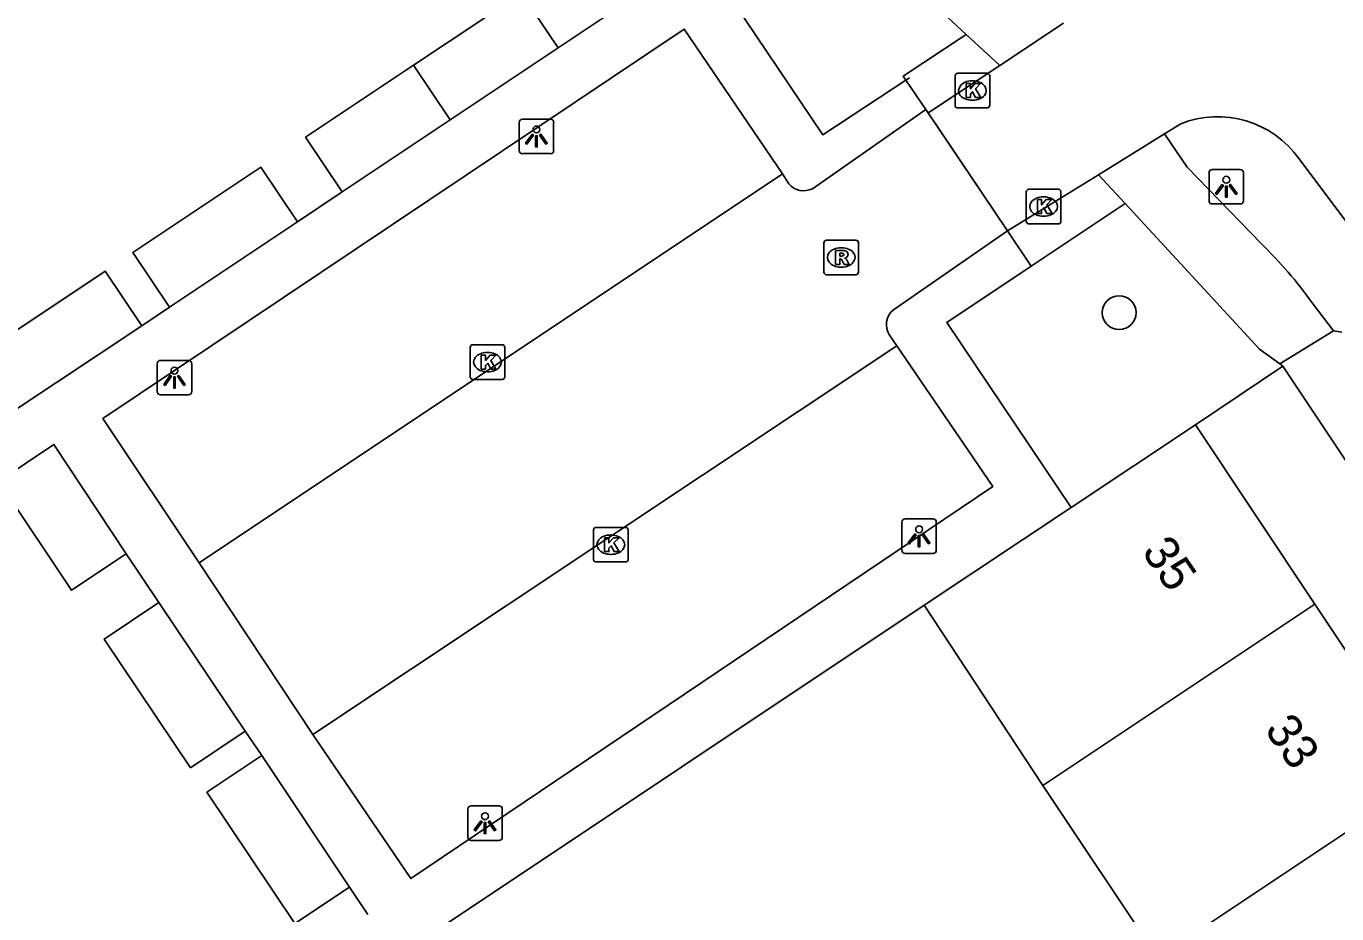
# Model space of a CAD drawing. Extents: x 158352 to 159489, y 383828 to 384597.
# Drawn here: x 158685.53 to 158723.41, y 384309.43 to 384335.08 of the extents above; entities that cross this region are included whole.
import ezdxf

# ---------------------------------------------------------------- set-up
doc = ezdxf.new("R2010")
doc.units = 0
for name, color, linetype in [('IMGEO_Boom', 7, 'Continuous'), ('IMGEO_Groenvoorziening', 7, 'Continuous'), ('IMGEO_Hek', 7, 'Continuous'), ('IMGEO_Kolk', 7, 'Continuous'), ('IMGEO_Lichtpunt', 7, 'Continuous'), ('IMGEO_Muur', 7, 'Continuous'), ('IMGEO_Pand', 7, 'Continuous'), ('IMGEO_Pand_nummerreeks', 7, 'Continuous'), ('IMGEO_Rijbaan_lokaal_open', 7, 'Continuous'), ('IMGEO_Rioolput', 7, 'Continuous'), ('IMGEO_Voetpad_gesloten', 7, 'Continuous'), ('IMGEO_Voetpad_open', 7, 'Continuous')]:
    doc.layers.add(name, color=color, linetype=linetype)

msp = doc.modelspace()

# ---------------------------------------------------------------- linework, layer by layer
at = {"layer": 'IMGEO_Boom'}
msp.add_circle((158717.119, 384326.803), 0.489, dxfattribs=at)
at = {"layer": 'IMGEO_Groenvoorziening'}
msp.add_lwpolyline([(158719.321, 384323.566), (158721.854, 384325.255)], dxfattribs=at)
at = {"layer": 'IMGEO_Hek'}
for points in [[(158710.956, 384333.528), (158711.527, 384332.68)], [(158711.527, 384332.68), (158713.894, 384329.165)], [(158713.894, 384329.165), (158714.579, 384328.148)]]:
    msp.add_lwpolyline(points, dxfattribs=at)
at = {"layer": 'IMGEO_Kolk'}
for p, q in [((158712.376, 384332.797), (158712.376, 384333.649)), ((158712.451, 384333.723), (158713.303, 384333.723)), ((158713.377, 384333.649), (158713.377, 384332.797)), ((158712.864, 384333.503), (158712.889, 384333.503)), ((158712.887, 384332.943), (158712.862, 384332.943)), ((158713.303, 384332.723), (158712.451, 384332.723)), ((158714.434, 384329.444), (158714.434, 384330.296)), ((158714.509, 384330.37), (158715.361, 384330.37)), ((158714.922, 384330.15), (158714.947, 384330.15)), ((158715.435, 384330.296), (158715.435, 384329.444)), ((158714.945, 384329.59), (158714.92, 384329.59)), ((158715.361, 384329.37), (158714.509, 384329.37)), ((158698.36, 384324.949), (158698.36, 384325.801)), ((158698.435, 384325.875), (158699.287, 384325.875)), ((158698.848, 384325.655), (158698.873, 384325.655)), ((158699.361, 384325.801), (158699.361, 384324.949)), ((158699.287, 384324.875), (158698.435, 384324.875)), ((158698.871, 384325.095), (158698.846, 384325.095)), ((158701.924, 384319.671), (158701.924, 384320.523)), ((158701.999, 384320.597), (158702.851, 384320.597)), ((158702.412, 384320.377), (158702.437, 384320.377)), ((158702.925, 384320.523), (158702.925, 384319.671)), ((158702.851, 384319.597), (158701.999, 384319.597)), ((158702.435, 384319.817), (158702.41, 384319.817))]:
    msp.add_line(p, q, dxfattribs=at)
for points in [[(158712.376, 384332.797), (158712.376, 384333.649)], [(158712.451, 384333.723), (158713.303, 384333.723)], [(158713.377, 384333.649), (158713.377, 384332.797)], [(158712.697, 384333.423), (158712.82, 384333.423), (158712.82, 384333.272), (158712.95, 384333.423), (158713.114, 384333.423), (158712.968, 384333.272), (158713.121, 384333.023), (158712.969, 384333.023), (158712.884, 384333.187), (158712.82, 384333.12), (158712.82, 384333.023), (158712.697, 384333.023), (158712.697, 384333.423)], [(158713.303, 384332.723), (158712.451, 384332.723)], [(158714.434, 384329.444), (158714.434, 384330.296)], [(158714.509, 384330.37), (158715.361, 384330.37)], [(158715.435, 384330.296), (158715.435, 384329.444)], [(158714.755, 384330.07), (158714.878, 384330.07), (158714.878, 384329.919), (158715.008, 384330.07), (158715.172, 384330.07), (158715.026, 384329.919), (158715.179, 384329.67), (158715.027, 384329.67), (158714.942, 384329.834), (158714.878, 384329.767), (158714.878, 384329.67), (158714.755, 384329.67), (158714.755, 384330.07)], [(158715.361, 384329.37), (158714.509, 384329.37)], [(158698.36, 384324.949), (158698.36, 384325.801)], [(158698.435, 384325.875), (158699.287, 384325.875)], [(158699.361, 384325.801), (158699.361, 384324.949)], [(158698.681, 384325.575), (158698.804, 384325.575), (158698.804, 384325.424), (158698.934, 384325.575), (158699.098, 384325.575), (158698.952, 384325.424), (158699.105, 384325.175), (158698.953, 384325.175), (158698.868, 384325.339), (158698.804, 384325.272), (158698.804, 384325.175), (158698.681, 384325.175), (158698.681, 384325.575)], [(158699.287, 384324.875), (158698.435, 384324.875)], [(158701.924, 384319.671), (158701.924, 384320.523)], [(158701.999, 384320.597), (158702.851, 384320.597)], [(158702.245, 384320.297), (158702.368, 384320.297), (158702.368, 384320.146), (158702.498, 384320.297), (158702.662, 384320.297), (158702.516, 384320.146), (158702.669, 384319.897), (158702.517, 384319.897), (158702.432, 384320.061), (158702.368, 384319.994), (158702.368, 384319.897), (158702.245, 384319.897), (158702.245, 384320.297)], [(158702.925, 384320.523), (158702.925, 384319.671)], [(158702.851, 384319.597), (158701.999, 384319.597)]]:
    msp.add_lwpolyline(points, dxfattribs=at)
for centre, start, end in [((158712.453, 384333.647), 91.552, 178.448), ((158712.453, 384333.647), 91.552, 178.448), ((158713.301, 384333.647), 1.552, 88.448), ((158713.301, 384333.647), 1.552, 88.448), ((158712.453, 384332.799), 181.552, 268.448), ((158712.453, 384332.799), 181.552, 268.448), ((158713.301, 384332.799), 271.552, 358.448), ((158713.301, 384332.799), 271.552, 358.448), ((158714.511, 384330.294), 91.552, 178.448), ((158714.511, 384330.294), 91.552, 178.448), ((158715.359, 384330.294), 1.552, 88.448), ((158715.359, 384330.294), 1.552, 88.448), ((158714.511, 384329.446), 181.552, 268.448), ((158714.511, 384329.446), 181.552, 268.448), ((158715.359, 384329.446), 271.552, 358.448), ((158715.359, 384329.446), 271.552, 358.448), ((158698.437, 384325.799), 91.552, 178.448), ((158698.437, 384325.799), 91.552, 178.448), ((158699.285, 384325.799), 1.552, 88.448), ((158699.285, 384325.799), 1.552, 88.448), ((158698.437, 384324.951), 181.552, 268.448), ((158698.437, 384324.951), 181.552, 268.448), ((158699.285, 384324.951), 271.552, 358.448), ((158699.285, 384324.951), 271.552, 358.448), ((158702.001, 384320.521), 91.552, 178.448), ((158702.001, 384320.521), 91.552, 178.448), ((158702.849, 384320.521), 1.552, 88.448), ((158702.849, 384320.521), 1.552, 88.448), ((158702.001, 384319.673), 181.552, 268.448), ((158702.001, 384319.673), 181.552, 268.448), ((158702.849, 384319.673), 271.552, 358.448), ((158702.849, 384319.673), 271.552, 358.448)]:
    msp.add_arc(centre, 0.0765, start, end, dxfattribs=at)
for centre, major_axis, ratio, start_param, end_param in [((158712.863, 384333.223), (-0.387, 0.002), 0.722429, 4.712389, 7.853982), ((158712.888, 384333.223), (-0.39, 0.002), 0.717154, 1.570796, 4.712389), ((158714.921, 384329.87), (-0.387, 0.002), 0.722429, 4.712389, 7.853982), ((158714.946, 384329.87), (-0.39, 0.002), 0.717154, 1.570796, 4.712389), ((158698.847, 384325.375), (-0.387, 0.002), 0.722429, 4.712389, 7.853982), ((158698.872, 384325.375), (-0.39, 0.002), 0.717154, 1.570796, 4.712389), ((158702.411, 384320.097), (-0.387, 0.002), 0.722429, 4.712389, 7.853982), ((158702.436, 384320.097), (-0.39, 0.002), 0.717154, 1.570796, 4.712389)]:
    msp.add_ellipse(centre, major_axis=major_axis, ratio=ratio, start_param=start_param, end_param=end_param, dxfattribs=at)
at = {"layer": 'IMGEO_Lichtpunt'}
for p, q in [((158699.776, 384332.301), (158699.776, 384331.494)), ((158699.776, 384332.301), (158699.776, 384331.494)), ((158700.678, 384332.396), (158699.87, 384332.396)), ((158700.678, 384332.396), (158699.87, 384332.396)), ((158700.772, 384331.494), (158700.772, 384332.301)), ((158700.772, 384331.494), (158700.772, 384332.301)), ((158699.87, 384331.4), (158700.678, 384331.4)), ((158699.87, 384331.4), (158700.678, 384331.4)), ((158720.619, 384330.942), (158719.811, 384330.942)), ((158720.619, 384330.942), (158719.811, 384330.942)), ((158719.717, 384330.847), (158719.717, 384330.04)), ((158719.717, 384330.847), (158719.717, 384330.04)), ((158720.713, 384330.04), (158720.713, 384330.847)), ((158720.713, 384330.04), (158720.713, 384330.847)), ((158719.811, 384329.946), (158720.619, 384329.946)), ((158719.811, 384329.946), (158720.619, 384329.946)), ((158689.313, 384325.329), (158689.313, 384324.522)), ((158689.313, 384325.329), (158689.313, 384324.522)), ((158690.215, 384325.424), (158689.407, 384325.424)), ((158690.215, 384325.424), (158689.407, 384325.424)), ((158690.309, 384324.522), (158690.309, 384325.329)), ((158690.309, 384324.522), (158690.309, 384325.329)), ((158689.407, 384324.428), (158690.215, 384324.428)), ((158689.407, 384324.428), (158690.215, 384324.428)), ((158710.837, 384320.745), (158710.837, 384319.938)), ((158710.837, 384320.745), (158710.837, 384319.938)), ((158711.739, 384320.84), (158710.931, 384320.84)), ((158711.739, 384320.84), (158710.931, 384320.84)), ((158711.833, 384319.938), (158711.833, 384320.745)), ((158711.833, 384319.938), (158711.833, 384320.745)), ((158710.931, 384319.844), (158711.739, 384319.844)), ((158710.931, 384319.844), (158711.739, 384319.844)), ((158698.291, 384312.45), (158698.291, 384311.643)), ((158698.291, 384312.45), (158698.291, 384311.643)), ((158699.193, 384312.545), (158698.385, 384312.545)), ((158699.193, 384312.545), (158698.385, 384312.545)), ((158699.287, 384311.643), (158699.287, 384312.45)), ((158699.287, 384311.643), (158699.287, 384312.45)), ((158698.385, 384311.549), (158699.193, 384311.549)), ((158698.385, 384311.549), (158699.193, 384311.549))]:
    msp.add_line(p, q, dxfattribs=at)
for points in [[(158700.15, 384331.965), (158700.189, 384331.937), (158700.001, 384331.675), (158699.963, 384331.702), (158700.15, 384331.965)], [(158700.252, 384331.917), (158700.299, 384331.917), (158700.299, 384331.595), (158700.252, 384331.595), (158700.252, 384331.917)], [(158700.362, 384331.937), (158700.4, 384331.964), (158700.587, 384331.702), (158700.548, 384331.674), (158700.362, 384331.937)], [(158720.091, 384330.511), (158720.13, 384330.483), (158719.942, 384330.221), (158719.904, 384330.248), (158720.091, 384330.511)], [(158720.303, 384330.483), (158720.341, 384330.51), (158720.528, 384330.248), (158720.489, 384330.22), (158720.303, 384330.483)], [(158720.193, 384330.463), (158720.24, 384330.463), (158720.24, 384330.141), (158720.193, 384330.141), (158720.193, 384330.463)], [(158689.687, 384324.993), (158689.726, 384324.965), (158689.538, 384324.703), (158689.5, 384324.73), (158689.687, 384324.993)], [(158689.789, 384324.945), (158689.836, 384324.945), (158689.836, 384324.623), (158689.789, 384324.623), (158689.789, 384324.945)], [(158689.899, 384324.965), (158689.937, 384324.992), (158690.124, 384324.73), (158690.085, 384324.702), (158689.899, 384324.965)], [(158711.211, 384320.409), (158711.25, 384320.381), (158711.062, 384320.119), (158711.024, 384320.146), (158711.211, 384320.409)], [(158711.313, 384320.361), (158711.36, 384320.361), (158711.36, 384320.039), (158711.313, 384320.039), (158711.313, 384320.361)], [(158711.423, 384320.381), (158711.461, 384320.408), (158711.648, 384320.146), (158711.609, 384320.118), (158711.423, 384320.381)], [(158698.665, 384312.114), (158698.704, 384312.086), (158698.516, 384311.824), (158698.478, 384311.851), (158698.665, 384312.114)], [(158698.767, 384312.066), (158698.814, 384312.066), (158698.814, 384311.744), (158698.767, 384311.744), (158698.767, 384312.066)], [(158698.877, 384312.086), (158698.915, 384312.113), (158699.102, 384311.851), (158699.063, 384311.823), (158698.877, 384312.086)]]:
    msp.add_lwpolyline(points, dxfattribs=at)
for centre in [(158700.275, 384332.099), (158720.216, 384330.645), (158689.812, 384325.127), (158711.336, 384320.543), (158698.79, 384312.248)]:
    msp.add_circle(centre, 0.0994, dxfattribs=at)
for centre, start, end in [((158699.87, 384332.301), 90, 180), ((158699.87, 384332.301), 90, 180), ((158700.678, 384332.301), 0, 90), ((158700.678, 384332.301), 0, 90), ((158699.87, 384331.494), 180, 270), ((158699.87, 384331.494), 180, 270), ((158700.678, 384331.494), 270, 0), ((158700.678, 384331.494), 270, 360), ((158719.811, 384330.847), 90, 180), ((158719.811, 384330.847), 90, 180), ((158720.619, 384330.847), 0, 90), ((158720.619, 384330.847), 0, 90), ((158719.811, 384330.04), 180, 270), ((158719.811, 384330.04), 180, 270), ((158720.619, 384330.04), 270, 0), ((158720.619, 384330.04), 270, 360), ((158689.407, 384325.329), 90, 180), ((158689.407, 384325.329), 90, 180), ((158690.215, 384325.329), 0, 90), ((158690.215, 384325.329), 0, 90), ((158689.407, 384324.522), 180, 270), ((158689.407, 384324.522), 180, 270), ((158690.215, 384324.522), 270, 0), ((158690.215, 384324.522), 270, 360), ((158710.931, 384320.745), 90, 180), ((158710.931, 384320.745), 90, 180), ((158711.739, 384320.745), 0, 90), ((158711.739, 384320.745), 0, 90), ((158710.931, 384319.938), 180, 270), ((158710.931, 384319.938), 180, 270), ((158711.739, 384319.938), 270, 0), ((158711.739, 384319.938), 270, 360), ((158698.385, 384312.45), 90, 180), ((158698.385, 384312.45), 90, 180), ((158699.193, 384312.45), 0, 90), ((158699.193, 384312.45), 0, 90), ((158698.385, 384311.643), 180, 270), ((158698.385, 384311.643), 180, 270), ((158699.193, 384311.643), 270, 0), ((158699.193, 384311.643), 270, 360)]:
    msp.add_arc(centre, 0.0946, start, end, dxfattribs=at)
at = {"layer": 'IMGEO_Muur'}
for points in [[(158710.956, 384333.528), (158708.555, 384331.94), (158705.018, 384337.202)], [(158711.055, 384333.594), (158710.956, 384333.528)], [(158715.735, 384321.176), (158712.133, 384326.517), (158714.579, 384328.148)], [(158714.579, 384328.148), (158714.694, 384328.224)], [(158698.798, 384307.008), (158697.47, 384309.001), (158711.486, 384318.344)]]:
    msp.add_lwpolyline(points, dxfattribs=at)
at = {"layer": 'IMGEO_Pand'}
for points in [[(158696.723, 384333.957), (158699.844, 384336.043), (158700.9, 384334.463)], [(158700.9, 384334.463), (158697.779, 384332.378)], [(158694.658, 384330.292), (158693.602, 384331.872), (158696.723, 384333.957)], [(158696.723, 384333.957), (158697.779, 384332.378)], [(158697.779, 384332.378), (158694.658, 384330.292)], [(158689.665, 384326.961), (158688.612, 384328.543), (158692.312, 384331.006), (158693.365, 384329.425)], [(158693.365, 384329.425), (158689.665, 384326.961)], [(158685.166, 384323.963), (158684.114, 384325.544), (158687.812, 384328.006), (158688.865, 384326.424)], [(158688.865, 384326.424), (158685.166, 384323.963)], [(158715.735, 384321.176), (158719.321, 384323.566)], [(158722.779, 384318.379), (158719.321, 384323.566)], [(158684.731, 384321.934), (158686.327, 384322.997), (158688.413, 384319.835)], [(158688.413, 384319.835), (158686.834, 384318.782), (158684.84, 384321.77), (158684.731, 384321.934)], [(158711.486, 384318.344), (158715.735, 384321.176)], [(158691.854, 384314.702), (158690.275, 384313.649), (158687.78, 384317.37), (158689.36, 384318.423)], [(158689.36, 384318.423), (158691.854, 384314.702)], [(158714.916, 384313.137), (158711.486, 384318.344)], [(158722.779, 384318.379), (158714.916, 384313.137)], [(158726.098, 384313.399), (158722.779, 384318.379)], [(158694.875, 384310.202), (158693.292, 384309.146), (158690.748, 384312.943), (158692.339, 384314.004)], [(158692.339, 384314.004), (158694.875, 384310.202)], [(158714.916, 384313.137), (158718.236, 384308.158)], [(158718.236, 384308.158), (158726.098, 384313.399)]]:
    msp.add_lwpolyline(points, dxfattribs=at)
at = {"layer": 'IMGEO_Rijbaan_lokaal_open'}
for points in [[(158713.671, 384333.948), (158715.512, 384335.167)], [(158711.598, 384332.575), (158711.732, 384332.664), (158713.671, 384333.948)], [(158708.25, 384330.387), (158711.527, 384332.68)], [(158711.598, 384332.575), (158711.527, 384332.68)], [(158713.894, 384329.165), (158711.598, 384332.575)], [(158718.897, 384332.265), (158718.427, 384331.973)], [(158718.427, 384331.973), (158716.517, 384330.79)], [(158724.989, 384327.685), (158722.32, 384331.246)], [(158707.389, 384330.812), (158690.53, 384319.577)], [(158707.389, 384330.812), (158707.568, 384330.524)], [(158716.517, 384330.79), (158713.894, 384329.165)], [(158713.894, 384329.165), (158710.6, 384326.886)], [(158710.481, 384326.153), (158710.693, 384325.844)], [(158693.814, 384314.611), (158710.693, 384325.844)], [(158693.814, 384314.611), (158690.53, 384319.577)]]:
    msp.add_lwpolyline(points, dxfattribs=at)
for centre, radius, start, end in [((158719.964, 384329.591), 2.879, 35.0842, 111.7601), ((158707.998, 384330.897), 0.569, 220.9403, 296.3429), ((158710.933, 384326.456), 0.544, 127.7413, 213.8161)]:
    msp.add_arc(centre, radius, start, end, dxfattribs=at)
at = {"layer": 'IMGEO_Rioolput'}
for p, q in [((158708.584, 384327.974), (158708.584, 384328.826)), ((158708.659, 384328.9), (158709.511, 384328.9)), ((158709.072, 384328.68), (158709.097, 384328.68)), ((158709.585, 384328.826), (158709.585, 384327.974)), ((158709.511, 384327.9), (158708.659, 384327.9)), ((158709.095, 384328.12), (158709.07, 384328.12))]:
    msp.add_line(p, q, dxfattribs=at)
for points in [[(158708.584, 384327.974), (158708.584, 384328.826)], [(158708.659, 384328.9), (158709.511, 384328.9)], [(158709.585, 384328.826), (158709.585, 384327.974)], [(158709.173, 384328.598), (158708.921, 384328.6), (158708.921, 384328.2)], [(158708.921, 384328.2), (158709.045, 384328.2), (158709.045, 384328.362), (158709.056, 384328.362)], [(158709.099, 384328.519), (158709.045, 384328.519), (158709.045, 384328.438)], [(158709.045, 384328.438), (158709.097, 384328.438)], [(158709.103, 384328.333), (158709.174, 384328.2), (158709.314, 384328.2), (158709.249, 384328.326)], [(158709.511, 384327.9), (158708.659, 384327.9)]]:
    msp.add_lwpolyline(points, dxfattribs=at)
for centre, radius, start, end in [((158708.661, 384328.824), 0.0765, 91.552, 178.448), ((158708.661, 384328.824), 0.0765, 91.552, 178.448), ((158709.509, 384328.824), 0.0765, 1.552, 88.448), ((158709.509, 384328.824), 0.0765, 1.552, 88.448), ((158709.055, 384328.309), 0.0533, 26.0293, 88.6989), ((158709.081, 384328.627), 0.19, 274.7715, 282.9687), ((158709.105, 384328.423), 0.0964, 77.0061, 93.1865), ((158709.119, 384328.48), 0.0378, 276.6634, 79.6772), ((158709.172, 384328.488), 0.109, 350.3612, 89.416), ((158709.17, 384328.488), 0.112, 277.5842, 350.9817), ((158709.154, 384328.273), 0.108, 29.5134, 73.7905), ((158708.661, 384327.976), 0.0765, 181.552, 268.448), ((158708.661, 384327.976), 0.0765, 181.552, 268.448), ((158709.509, 384327.976), 0.0765, 271.552, 358.448), ((158709.509, 384327.976), 0.0765, 271.552, 358.448)]:
    msp.add_arc(centre, radius, start, end, dxfattribs=at)
for centre, major_axis, ratio, start_param, end_param in [((158709.071, 384328.4), (-0.387, 0.002), 0.722429, 4.712389, 7.853982), ((158709.096, 384328.4), (-0.39, 0.002), 0.717154, 1.570796, 4.712389)]:
    msp.add_ellipse(centre, major_axis=major_axis, ratio=ratio, start_param=start_param, end_param=end_param, dxfattribs=at)
at = {"layer": 'IMGEO_Voetpad_gesloten'}
for points in [[(158712.697, 384334.843), (158710.101, 384337.266)], [(158712.697, 384334.843), (158713.671, 384333.948)], [(158718.427, 384331.973), (158719.082, 384331.01), (158721.225, 384328.8)], [(158717.288, 384329.955), (158716.517, 384330.79)], [(158717.288, 384329.955), (158721.174, 384325.746), (158721.764, 384325.322)], [(158722.699, 384327.085), (158723.317, 384326.283)], [(158721.764, 384325.322), (158723.317, 384326.283)]]:
    msp.add_lwpolyline(points, dxfattribs=at)
msp.add_arc((158712.552, 384319.855), 12.459, 35.4714, 45.8851, dxfattribs=at)
at = {"layer": 'IMGEO_Voetpad_open'}
for points in [[(158700.9, 384334.463), (158702.178, 384335.311), (158705.018, 384337.202)], [(158710.956, 384333.528), (158708.555, 384331.94), (158705.018, 384337.202)], [(158690.53, 384319.577), (158687.745, 384323.747), (158704.549, 384335), (158707.389, 384330.812)], [(158710.956, 384333.528), (158710.879, 384333.644), (158712.697, 384334.843)], [(158711.527, 384332.68), (158710.956, 384333.528)], [(158693.365, 384329.425), (158694.658, 384330.292)], [(158714.579, 384328.148), (158717.288, 384329.955)], [(158713.894, 384329.165), (158714.579, 384328.148)], [(158715.735, 384321.176), (158712.133, 384326.517), (158714.579, 384328.148)], [(158688.865, 384326.424), (158689.665, 384326.961)], [(158723.317, 384326.283), (158723.554, 384326.244)], [(158710.693, 384325.844), (158713.467, 384321.781), (158696.64, 384310.445), (158693.814, 384314.611)], [(158721.854, 384325.255), (158721.764, 384325.322)], [(158721.854, 384325.255), (158761.364, 384266.025), (158758.812, 384264.322)], [(158688.413, 384319.835), (158689.36, 384318.423)], [(158698.798, 384307.008), (158697.47, 384309.001), (158711.486, 384318.344)], [(158691.854, 384314.702), (158692.339, 384314.004)], [(158694.875, 384310.202), (158695.402, 384309.411)]]:
    msp.add_lwpolyline(points, dxfattribs=at)

# ---------------------------------------------------------------- texts
at = {"layer": 'IMGEO_Pand_nummerreeks'}
for s, rotation, p in [('35', 304.4523, (158717.751, 384319.894)), ('33', 304.9033, (158721.299, 384314.747))]:
    msp.add_text(s, height=1, rotation=rotation, dxfattribs=at).set_placement(p)

doc.saveas('drawing.dxf')
